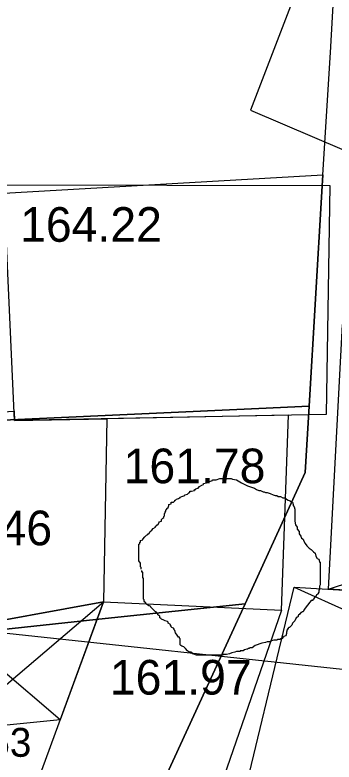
# Model space of a CAD drawing. Extents: x 419101 to 420177, y 4451541 to 4452254.
# Drawn here: x 419882.61 to 419893.66, y 4451703.55 to 4451729.44 of the extents above; entities that cross this region are included whole.
import ezdxf

# ---------------------------------------------------------------- set-up
doc = ezdxf.new("R2010")
doc.units = 0
for name, color, linetype in [('2_KADASTRO', 7, 'Continuous'), ('3_HALİHAZIR', 7, 'Continuous'), ('Level 28', 7, 'Continuous'), ('Level 3', 7, 'Continuous')]:
    doc.layers.add(name, color=color, linetype=linetype)

msp = doc.modelspace()

# ---------------------------------------------------------------- linework, layer by layer
at = {"layer": '2_KADASTRO'}
msp.add_lwpolyline([(419915.956, 4451737.918), (419916.908, 4451728.013), (419917.574, 4451721.076), (419919.726, 4451698.689), (419917.1, 4451698.935), (419890.017, 4451701.465), (419887.228, 4451701.726), (419890.58, 4451709.037), (419892.664, 4451713.582), (419892.802, 4451715.878), (419893.244, 4451723.313), (419893.278, 4451723.891), (419893.536, 4451728.131), (419893.737, 4451731.625)], dxfattribs=at)
for points in [[(419868.055, 4451722.451), (419869.3, 4451722.523), (419875.264, 4451722.863), (419881.621, 4451723.225), (419893.278, 4451723.891), (419893.244, 4451723.313), (419892.802, 4451715.878), (419891.055, 4451715.797), (419883.207, 4451715.439), (419876.438, 4451715.13), (419869.663, 4451714.82), (419869.59, 4451714.817), (419868.317, 4451721.147)], [(419869.59, 4451714.817), (419869.663, 4451714.82), (419876.438, 4451715.13), (419883.207, 4451715.439), (419891.055, 4451715.797), (419892.802, 4451715.878), (419892.664, 4451713.582), (419890.58, 4451709.037), (419885.743, 4451708.522), (419880.039, 4451707.916), (419877.099, 4451707.604), (419871.542, 4451707.018), (419871.168, 4451706.974), (419869.729, 4451714.126)], [(419869.184, 4451706.742), (419871.168, 4451706.974), (419871.542, 4451707.018), (419877.099, 4451707.604), (419880.039, 4451707.916), (419885.743, 4451708.522), (419890.58, 4451709.037), (419887.228, 4451701.726), (419883.506, 4451701.13), (419876.631, 4451700.03), (419873.203, 4451698.524), (419869.573, 4451700.254)]]:
    msp.add_lwpolyline(points, close=True, dxfattribs=at)
at = {"layer": '3_HALİHAZIR'}
for p, q in [((419893.473, 4451709.543), (419917.459, 4451717.422)), ((419892.275, 4451709.614), (419917.027, 4451698.361)), ((419880.974, 4451705.09), (419885.68, 4451709.106)), ((419884.182, 4451705.019), (419880.486, 4451708.153))]:
    msp.add_line(p, q, dxfattribs=at)
for points in [[(419882.602, 4451715.381), (419882.23, 4451723.544), (419893.512, 4451723.522), (419893.393, 4451715.594)], [(419916.942, 4451708.139), (419893.473, 4451709.543), (419893.957, 4451718.707), (419917.459, 4451717.422)], [(419876.833, 4451715.246), (419879.115, 4451715.357), (419879.154, 4451713.54), (419881.704, 4451713.574), (419881.568, 4451715.648), (419882.587, 4451715.711), (419882.602, 4451715.381), (419882.602, 4451715.381), (419885.793, 4451715.444), (419885.68, 4451709.106), (419880.486, 4451708.153), (419877.191, 4451707.811)], [(419885.68, 4451709.106), (419891.846, 4451708.809), (419892.084, 4451715.568), (419885.793, 4451715.444)], [(419890.216, 4451701.015), (419892.275, 4451709.614), (419917.233, 4451708.122), (419917.027, 4451698.361)], [(419884.182, 4451705.019), (419882.331, 4451704.824), (419882.232, 4451705.357), (419880.974, 4451705.09), (419880.486, 4451708.153), (419885.68, 4451709.106)], [(419882.859, 4451701.411), (419885.68, 4451709.106), (419891.846, 4451708.809), (419888.902, 4451700.296)]]:
    msp.add_lwpolyline(points, close=True, dxfattribs=at)
at = {"layer": 'Level 28'}
msp.add_line((419920.585, 4451703.892), (419875.062, 4451708.787), dxfattribs=at)
msp.add_lwpolyline([(419866.766, 4451747.134), (419894.319, 4451735.4), (419890.771, 4451726.137), (419921.057, 4451713.186), (419921.689, 4451704.963)], dxfattribs=at)
at = {"layer": 'Level 3'}
for points in [[(419886.985, 4451710.238), (419886.985, 4451710.264), (419886.985, 4451710.289), (419886.959, 4451710.315), (419886.959, 4451710.341), (419886.959, 4451710.367), (419886.959, 4451710.393), (419886.959, 4451710.419), (419886.959, 4451710.445), (419886.907, 4451710.523), (419886.907, 4451710.601), (419886.907, 4451710.627), (419886.907, 4451710.705), (419886.907, 4451710.783), (419886.907, 4451710.809), (419886.907, 4451710.835), (419886.907, 4451710.861), (419886.907, 4451710.887), (419886.907, 4451710.913), (419886.907, 4451710.939), (419886.907, 4451710.965), (419886.907, 4451710.991), (419886.907, 4451711.017), (419886.907, 4451711.095), (419886.933, 4451711.12), (419886.933, 4451711.146), (419886.933, 4451711.172), (419886.959, 4451711.172), (419886.959, 4451711.198), (419886.959, 4451711.224), (419887.037, 4451711.25), (419887.037, 4451711.276), (419887.115, 4451711.354), (419887.167, 4451711.406), (419887.218, 4451711.432), (419887.218, 4451711.458), (419887.244, 4451711.458), (419887.296, 4451711.536), (419887.348, 4451711.588), (419887.4, 4451711.64), (419887.478, 4451711.692), (419887.478, 4451711.718), (419887.53, 4451711.744), (419887.53, 4451711.77), (419887.556, 4451711.77), (419887.608, 4451711.848), (419887.608, 4451711.874), (419887.685, 4451711.9), (419887.685, 4451711.925), (419887.685, 4451711.951), (419887.737, 4451712.003), (419887.763, 4451712.029), (419887.763, 4451712.055), (419887.789, 4451712.081), (419887.789, 4451712.107), (419887.789, 4451712.133), (419887.789, 4451712.159), (419887.815, 4451712.185), (419887.815, 4451712.211), (419887.815, 4451712.237), (419887.841, 4451712.237), (419887.841, 4451712.263), (419887.841, 4451712.289), (419887.867, 4451712.315), (419887.867, 4451712.341), (419887.919, 4451712.367), (419887.945, 4451712.445), (419887.945, 4451712.471), (419888.023, 4451712.497), (419888.023, 4451712.523), (419888.023, 4451712.549), (419888.1, 4451712.549), (419888.152, 4451712.601), (419888.152, 4451712.627), (419888.178, 4451712.627), (419888.204, 4451712.653), (419888.282, 4451712.679), (419888.308, 4451712.705), (419888.334, 4451712.705), (419888.334, 4451712.731), (419888.386, 4451712.756), (419888.49, 4451712.782), (419888.49, 4451712.808), (419888.593, 4451712.834), (419888.645, 4451712.886), (419888.671, 4451712.886), (419888.671, 4451712.912), (419888.671, 4451712.938), (419888.723, 4451712.938), (419888.827, 4451712.964), (419888.827, 4451712.99), (419888.853, 4451712.99), (419888.879, 4451712.99), (419888.879, 4451713.016), (419888.931, 4451713.042), (419888.957, 4451713.042), (419889.008, 4451713.094), (419889.086, 4451713.146), (419889.138, 4451713.172), (419889.138, 4451713.198), (419889.242, 4451713.224)], [(419889.242, 4451713.224), (419889.346, 4451713.276), (419889.449, 4451713.302), (419889.449, 4451713.328), (419889.475, 4451713.328), (419889.501, 4451713.328), (419889.579, 4451713.328), (419889.709, 4451713.38), (419889.813, 4451713.38), (419889.89, 4451713.38), (419889.942, 4451713.38), (419890.02, 4451713.38), (419890.072, 4451713.38), (419890.098, 4451713.38), (419890.15, 4451713.354), (419890.28, 4451713.328), (419890.461, 4451713.224), (419890.669, 4451713.12), (419890.902, 4451713.042), (419890.98, 4451712.99), (419891.058, 4451712.964), (419891.11, 4451712.964), (419891.162, 4451712.938), (419891.213, 4451712.912), (419891.239, 4451712.912), (419891.291, 4451712.886), (419891.343, 4451712.886), (419891.447, 4451712.86), (419891.551, 4451712.808), (419891.628, 4451712.782), (419891.68, 4451712.782), (419891.732, 4451712.756), (419891.784, 4451712.756), (419891.81, 4451712.756), (419891.888, 4451712.705), (419891.966, 4451712.705), (419892.018, 4451712.653), (419892.069, 4451712.627), (419892.147, 4451712.601), (419892.199, 4451712.549), (419892.225, 4451712.549), (419892.251, 4451712.471), (419892.251, 4451712.445), (419892.277, 4451712.393), (419892.303, 4451712.315), (419892.303, 4451712.289), (419892.303, 4451712.211), (419892.303, 4451712.159), (419892.303, 4451712.081), (419892.303, 4451712.055), (419892.303, 4451711.977), (419892.303, 4451711.9), (419892.329, 4451711.77), (419892.381, 4451711.692), (419892.381, 4451711.614), (419892.459, 4451711.536), (419892.459, 4451711.458), (419892.51, 4451711.38), (419892.536, 4451711.302), (419892.588, 4451711.276), (419892.614, 4451711.198), (419892.666, 4451711.12), (419892.718, 4451711.043), (419892.796, 4451710.965), (419892.874, 4451710.913), (419892.925, 4451710.861), (419892.951, 4451710.835), (419893.003, 4451710.783), (419893.029, 4451710.679), (419893.081, 4451710.601), (419893.133, 4451710.575), (419893.159, 4451710.497), (419893.159, 4451710.471), (419893.185, 4451710.471), (419893.185, 4451710.445), (419893.185, 4451710.419), (419893.185, 4451710.367), (419893.185, 4451710.264), (419893.185, 4451710.212), (419893.185, 4451710.134), (419893.185, 4451710.056), (419893.185, 4451709.978), (419893.185, 4451709.9), (419893.185, 4451709.822), (419893.185, 4451709.77), (419893.185, 4451709.692), (419893.159, 4451709.64), (419893.159, 4451709.536), (419893.133, 4451709.51), (419893.133, 4451709.433), (419893.107, 4451709.407), (419893.107, 4451709.381), (419893.055, 4451709.329), (419893.003, 4451709.251), (419892.977, 4451709.251), (419892.977, 4451709.225), (419892.951, 4451709.199), (419892.925, 4451709.173), (419892.925, 4451709.147), (419892.9, 4451709.147), (419892.874, 4451709.147)], [(419888.931, 4451707.251), (419888.905, 4451707.251), (419888.775, 4451707.303), (419888.749, 4451707.329), (419888.723, 4451707.329), (419888.723, 4451707.355), (419888.645, 4451707.355), (419888.593, 4451707.407), (419888.516, 4451707.485), (419888.464, 4451707.537), (419888.386, 4451707.563), (419888.36, 4451707.589), (419888.334, 4451707.615), (419888.334, 4451707.641), (419888.334, 4451707.719), (419888.334, 4451707.797), (419888.334, 4451707.822), (419888.308, 4451707.848), (419888.308, 4451707.874), (419888.282, 4451707.874), (419888.23, 4451707.952), (419888.178, 4451708.03), (419888.152, 4451708.108), (419888.126, 4451708.134), (419888.126, 4451708.16), (419888.1, 4451708.186), (419888.049, 4451708.212), (419888.023, 4451708.238), (419888.023, 4451708.264), (419887.997, 4451708.29), (419887.997, 4451708.316), (419887.919, 4451708.368), (419887.919, 4451708.394), (419887.893, 4451708.42), (419887.815, 4451708.446), (419887.763, 4451708.472), (419887.685, 4451708.498), (419887.659, 4451708.524), (419887.634, 4451708.55), (419887.634, 4451708.576), (419887.634, 4451708.602), (419887.556, 4451708.653), (419887.556, 4451708.679), (419887.53, 4451708.705), (419887.53, 4451708.731), (419887.504, 4451708.731), (419887.504, 4451708.757), (419887.478, 4451708.757), (419887.452, 4451708.783), (419887.426, 4451708.809), (419887.4, 4451708.835), (419887.374, 4451708.861), (419887.348, 4451708.887), (419887.322, 4451708.913), (419887.322, 4451708.939), (419887.27, 4451708.965), (419887.244, 4451708.965), (419887.218, 4451708.991), (419887.167, 4451709.017), (419887.141, 4451709.043), (419887.141, 4451709.069), (419887.115, 4451709.095), (419887.089, 4451709.121), (419887.089, 4451709.147), (419887.089, 4451709.173), (419887.063, 4451709.199), (419887.063, 4451709.225), (419887.063, 4451709.251), (419887.063, 4451709.329), (419887.063, 4451709.381), (419887.063, 4451709.407), (419887.063, 4451709.433), (419887.063, 4451709.458), (419887.063, 4451709.484), (419887.063, 4451709.51), (419887.063, 4451709.536), (419887.063, 4451709.562), (419887.063, 4451709.588), (419887.063, 4451709.614), (419887.063, 4451709.64), (419887.063, 4451709.666), (419887.063, 4451709.692), (419887.063, 4451709.718), (419887.063, 4451709.744), (419887.063, 4451709.77), (419887.063, 4451709.796), (419887.063, 4451709.874), (419887.063, 4451709.9), (419887.063, 4451709.926), (419887.037, 4451709.926), (419887.037, 4451709.952), (419887.037, 4451709.978), (419887.037, 4451710.004), (419887.037, 4451710.03), (419887.037, 4451710.056), (419887.037, 4451710.082), (419887.037, 4451710.108), (419887.037, 4451710.134), (419887.011, 4451710.134), (419887.011, 4451710.16), (419887.011, 4451710.186)], [(419892.874, 4451709.147), (419892.822, 4451709.095), (419892.666, 4451708.887), (419892.614, 4451708.809), (419892.588, 4451708.757), (419892.562, 4451708.757), (419892.536, 4451708.731), (419892.51, 4451708.731), (419892.51, 4451708.705), (419892.484, 4451708.705), (419892.484, 4451708.679), (419892.459, 4451708.679), (419892.459, 4451708.653), (419892.433, 4451708.653), (419892.407, 4451708.576), (419892.381, 4451708.576), (419892.355, 4451708.55), (419892.303, 4451708.446), (419892.225, 4451708.368), (419892.199, 4451708.29), (419892.121, 4451708.212), (419892.095, 4451708.212), (419892.069, 4451708.186), (419892.069, 4451708.16), (419892.043, 4451708.16), (419892.043, 4451708.134), (419892.018, 4451708.056), (419892.018, 4451708.004), (419891.992, 4451707.926), (419891.914, 4451707.9), (419891.914, 4451707.874), (419891.888, 4451707.874), (419891.888, 4451707.848), (419891.862, 4451707.848), (419891.862, 4451707.822), (419891.836, 4451707.822), (419891.81, 4451707.822), (419891.784, 4451707.797), (419891.758, 4451707.797), (419891.732, 4451707.797), (419891.706, 4451707.797), (419891.68, 4451707.771), (419891.654, 4451707.771), (419891.628, 4451707.771), (419891.602, 4451707.771), (419891.577, 4451707.771), (419891.499, 4451707.745), (419891.447, 4451707.719), (419891.369, 4451707.719), (419891.343, 4451707.719), (419891.291, 4451707.693), (419891.162, 4451707.667), (419890.928, 4451707.589), (419890.824, 4451707.511), (419890.746, 4451707.511), (419890.721, 4451707.485), (419890.695, 4451707.485), (419890.669, 4451707.459), (419890.643, 4451707.459), (419890.565, 4451707.433), (419890.513, 4451707.407), (419890.487, 4451707.407), (419890.461, 4451707.407), (419890.435, 4451707.407), (419890.409, 4451707.407), (419890.409, 4451707.381), (419890.383, 4451707.381), (419890.357, 4451707.381), (419890.28, 4451707.381), (419890.228, 4451707.355), (419890.124, 4451707.329), (419890.046, 4451707.303), (419889.942, 4451707.277), (419889.89, 4451707.277), (419889.864, 4451707.277), (419889.839, 4451707.277), (419889.813, 4451707.277), (419889.813, 4451707.251), (419889.787, 4451707.251), (419889.761, 4451707.251), (419889.735, 4451707.251), (419889.709, 4451707.251), (419889.683, 4451707.251), (419889.657, 4451707.251), (419889.631, 4451707.251), (419889.605, 4451707.251), (419889.579, 4451707.251), (419889.501, 4451707.251), (419889.449, 4451707.251), (419889.372, 4451707.251), (419889.32, 4451707.251), (419889.294, 4451707.251), (419889.268, 4451707.251), (419889.216, 4451707.251), (419889.138, 4451707.251), (419889.112, 4451707.251), (419889.06, 4451707.251), (419889.034, 4451707.251), (419888.982, 4451707.251), (419888.957, 4451707.251), (419888.931, 4451707.251)]]:
    msp.add_lwpolyline(points, dxfattribs=at)

# ---------------------------------------------------------------- texts
at = {"layer": '2_KADASTRO'}
msp.add_text('01-5288-53', height=1, dxfattribs=at).set_placement((419876.342, 4451703.733))
at = {"layer": '3_HALİHAZIR'}
for s, p in [('164.22', (419882.793, 4451721.576)), ('161.78', (419886.378, 4451713.21)), ('162.46', (419878.993, 4451711.061)), ('161.97', (419885.9, 4451705.888))]:
    msp.add_text(s, height=1.2, dxfattribs=at).set_placement(p)

doc.saveas('drawing.dxf')
